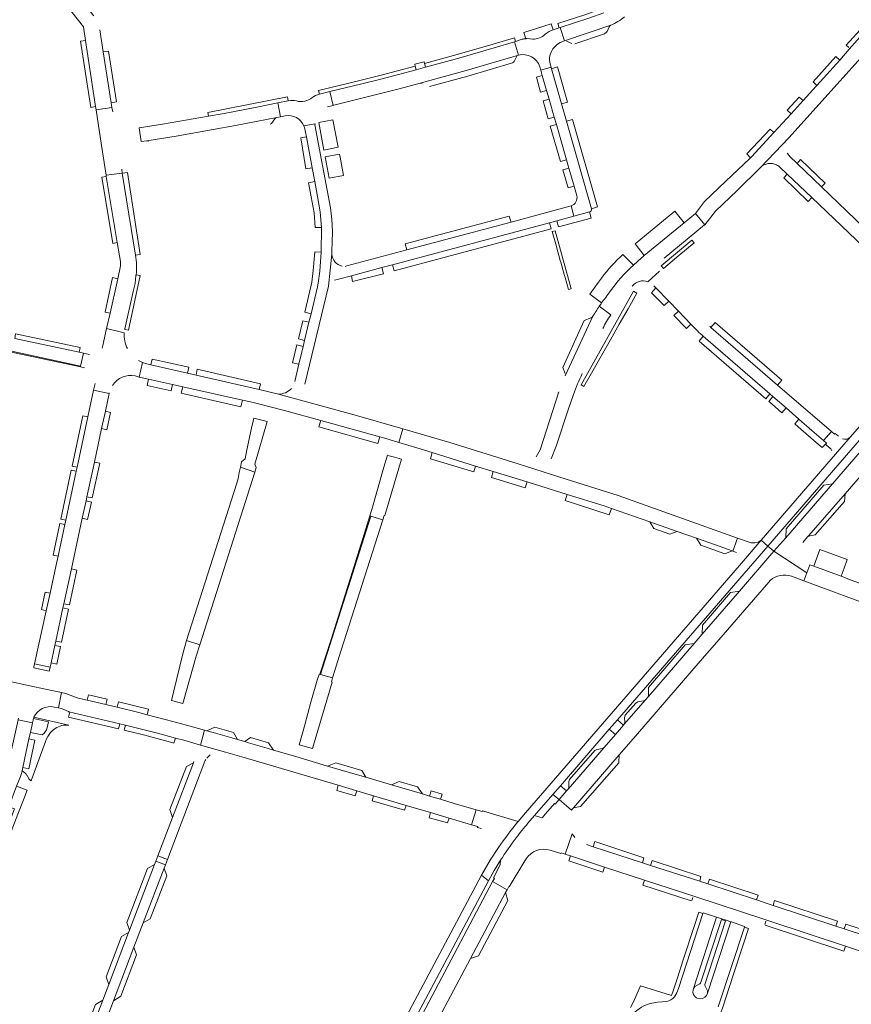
# Model space of a CAD drawing. Header units: metres. Extents: x 166325 to 190320, y 381923 to 404576.
# Tile 326 of 656: x 174459 to 174745, y 388355 to 388693. Entities that reach past the tile are written whole.
import ezdxf

# ---------------------------------------------------------------- set-up
doc = ezdxf.new("R2010")
doc.units = ezdxf.units.M
for name, color, linetype, lineweight in [('B-WE-VH-VERHARDING_ASFALT-GV', 8, 'Continuous', 18), ('B-WE-VH-VERHARDING_BETONSTRAATSTEEN-GV', 8, 'Continuous', 18), ('B-WE-VH-VERHARDING_STRAATBAKSTEEN-GV', 8, 'Continuous', 18)]:
    doc.layers.add(name, color=color, linetype=linetype, lineweight=lineweight)

msp = doc.modelspace()

# ---------------------------------------------------------------- linework, layer by layer
at = {"layer": 'B-WE-VH-VERHARDING_ASFALT-GV', "flags": 128}
for points in [[(174818.318, 388634.47), (174815.509, 388631.223), (174808.086, 388622.766), (174784.267, 388595.476), (174781.375, 388592.158), (174778.169, 388588.341), (174744.834, 388549.997), (174738.202, 388542.304), (174714.118, 388514.468), (174716.418, 388512.471), (174740.517, 388540.299), (174779.866, 388585.736)], [(174426.149, 388586.362), (174426.911, 388586.199), (174449.535, 388581.366), (174450.03, 388581.26), (174451.479, 388580.443), (174476.839, 388574.989), (174480.016, 388574.291), (174481.03, 388578.728), (174479.474, 388579.062), (174457.361, 388583.805)], [(174716.418, 388512.471), (174714.118, 388514.468), (174706.631, 388505.84), (174633.002, 388420.726), (174630.504, 388417.838)], [(174633.881, 388417.164), (174636.195, 388419.837), (174642.484, 388427.099), (174645.052, 388430.063), (174661.855, 388449.466), (174664.635, 388452.677), (174716.418, 388512.471)], [(174812.323, 388473.344), (174792.721, 388481.566), (174789.888, 388482.755), (174783.038, 388485.629), (174778.793, 388487.409), (174769.448, 388491.329), (174766.056, 388492.752), (174763.307, 388493.905), (174758.37, 388495.878), (174754.347, 388497.367), (174752.605, 388498.011), (174745.386, 388500.683), (174741.6, 388502.084), (174732.179, 388505.571), (174730.839, 388506.063), (174729.818, 388503.306), (174728.794, 388500.539), (174754.781, 388490.913), (174757.018, 388490.084), (174759.661, 388488.978), (174825.343, 388461.502)], [(174623.802, 388408.869), (174620.921, 388404.493), (174617.87, 388399.293), (174620.306, 388397.433), (174622.282, 388400.992), (174624.434, 388404.448)]]:
    msp.add_lwpolyline(points, dxfattribs=at)
at = {"layer": 'B-WE-VH-VERHARDING_ASFALT-GV'}
for points in [[(174630.504, 388417.838, 0.0204888), (174623.802, 388408.869)], [(174624.434, 388404.448, -0.0152552), (174629.874, 388412.223)]]:
    msp.add_lwpolyline(points, format="xyb", dxfattribs=at)
at = {"layer": 'B-WE-VH-VERHARDING_ASFALT-GV', "flags": 128}
msp.add_lwpolyline([(174620.306, 388397.433), (174617.87, 388399.293), (174589.269, 388345.432), (174587.513, 388342.318), (174585.613, 388339.29), (174583.487, 388336.08), (174581.895, 388333.467), (174580.462, 388330.763), (174563.516, 388294.615), (174560.031, 388287.427), (174553.811, 388275.183), (174556.511, 388273.869), (174563.906, 388288.38), (174582.995, 388328.974), (174584.938, 388332.645), (174587.176, 388336.143), (174589.78, 388340.22), (174592.158, 388344.433)], close=True, dxfattribs=at)
at = {"layer": 'B-WE-VH-VERHARDING_BETONSTRAATSTEEN-GV', "flags": 128}
for points in [[(174696.575, 388741.403), (174695.239, 388742.425), (174664.855, 388701.398), (174663.251, 388699.328), (174661.041, 388697.82), (174653.84, 388695.212), (174644.178, 388692.05), (174644.658, 388690.587), (174644.977, 388690.691), (174654.812, 388693.904), (174659.947, 388695.732)], [(174659.947, 388695.732), (174654.812, 388693.904), (174644.977, 388690.691), (174646.413, 388686.104), (174662.37, 388691.487)], [(174642.617, 388689.942), (174641.903, 388691.925), (174632.465, 388688.958), (174633.114, 388686.873)], [(174662.37, 388691.487), (174646.413, 388686.104)], [(174661.078, 388689.355), (174661.782, 388690.96), (174662.009, 388691.246), (174662.37, 388691.487)], [(174751.759, 388691.548), (174750.532, 388692.581), (174743.288, 388684.66), (174744.247, 388683.793)], [(174744.324, 388683.237), (174751.759, 388691.548)], [(174645.003, 388685.505), (174646.413, 388686.104), (174644.977, 388690.691), (174644.658, 388690.587), (174642.617, 388689.942)], [(174649.993, 388685.155), (174660.257, 388688.565)], [(174631.912, 388686.655), (174629.639, 388685.94), (174629.221, 388685.815), (174630.607, 388681.176)], [(174633.461, 388686.888), (174634.65, 388686.781), (174635.572, 388686.698)], [(174647.181, 388686.038), (174649.027, 388685.197)], [(174630.607, 388681.176), (174612.656, 388675.916), (174596.842, 388671.584)], [(174600.047, 388670.407), (174613.177, 388674.006), (174628.625, 388678.602)], [(174629.094, 388678.991), (174630.113, 388680.846)], [(174637.962, 388677.244), (174638.334, 388676.028), (174641.827, 388677.075), (174641.472, 388678.229)], [(174566.835, 388663.96), (174565.749, 388668.673), (174562.156, 388667.807)], [(174589.639, 388669.674), (174567.077, 388664.014)], [(174551.47, 388665.497), (174547.847, 388664.773), (174548.74, 388660.03), (174550.432, 388660.375)], [(174491.052, 388661.732), (174490.81, 388663.273), (174485.338, 388662.379), (174487.195, 388650.199), (174488.764, 388639.908), (174494.369, 388640.659), (174494.15, 388642.04)], [(174564.886, 388663.467), (174566.835, 388663.96)], [(174547.468, 388659.782), (174533.261, 388657.03), (174525.61, 388655.603), (174512.853, 388653.343), (174502.771, 388651.811)], [(174545.736, 388657.763), (174546.833, 388659.372)], [(174556.859, 388656.873), (174560.649, 388657.603)], [(174500.83, 388651.48), (174500.135, 388656.223)], [(174670.142, 388609.006), (174666.553, 388612.713)], [(174659.153, 388604.564), (174658.096, 388603.13), (174655.125, 388599.1), (174659.233, 388596.036)], [(174655.649, 388590.938), (174653.253, 388589.998), (174653.241, 388589.972), (174645.852, 388573.81), (174646.693, 388571.79)], [(174646.738, 388570.997), (174656.201, 388591.456)], [(174495.036, 388585.795), (174488.984, 388587.199), (174487.69, 388581.36), (174487.578, 388580.925), (174487.416, 388580.506)], [(174483.138, 388578.276), (174481.03, 388578.728), (174480.016, 388574.291), (174479.956, 388574.029), (174481.315, 388573.739)], [(174501.288, 388575.534), (174499.986, 388576.269)], [(174761.308, 388551.643), (174764.568, 388555.407), (174773.652, 388565.895), (174775.674, 388568.23), (174781.311, 388574.738), (174777.119, 388578.338), (174754.019, 388551.667), (174738.604, 388533.868), (174722.554, 388515.336), (174718.505, 388510.661), (174729.818, 388503.306), (174730.839, 388506.063)], [(174498.776, 388571.001), (174499.872, 388570.595), (174500.169, 388570.529), (174501.288, 388575.534)], [(174484.98, 388568.288), (174484.495, 388566.025), (174489.859, 388564.946), (174489.891, 388565.096)], [(174638.033, 388545.576), (174644.561, 388565.47)], [(174728.47, 388513.735), (174730.082, 388515.581), (174730.477, 388516.047), (174742.943, 388530.439), (174748.926, 388537.347), (174761.308, 388551.643)], [(174740.649, 388550.201), (174739.506, 388551.16), (174739.312, 388550.921), (174738.246, 388551.838), (174735.567, 388548.718), (174736.532, 388547.869), (174736.195, 388547.487), (174737.763, 388546.148), (174737.846, 388546.079)], [(174738.202, 388542.304), (174744.834, 388549.997)], [(174710.294, 388513.674), (174705.921, 388515.233), (174704.328, 388510.684), (174705.624, 388510.207)], [(174706.631, 388505.84), (174714.118, 388514.468)], [(174724.568, 388502.104), (174728.794, 388500.539), (174729.818, 388503.306), (174718.505, 388510.661), (174706.624, 388496.943), (174693.805, 388482.142), (174691.051, 388478.963), (174675.325, 388460.805), (174674.274, 388459.591), (174667.035, 388451.233), (174666.744, 388450.897), (174663.97, 388447.693), (174660.131, 388443.262), (174647.681, 388428.886), (174647.174, 388428.301), (174644.592, 388425.319), (174648.879, 388421.663)], [(174694.631, 388474.609), (174697.998, 388478.497), (174715.89, 388499.158), (174716.13, 388499.411), (174717.215, 388500.676)], [(174649.338, 388422.309), (174649.504, 388422.5), (174665.288, 388440.726), (174666.172, 388441.748), (174671.534, 388447.939), (174694.631, 388474.609)], [(174473.493, 388462.107), (174467.949, 388463.287), (174462.579, 388464.43), (174455.797, 388465.873), (174454.866, 388466.071), (174453.652, 388460.704), (174454.061, 388460.628)], [(174470.933, 388457.128), (174472.377, 388456.82), (174473.493, 388462.107)], [(174445.8, 388398.131), (174455.29, 388422.876), (174457.997, 388429.914), (174459.305, 388433.277), (174459.645, 388434.232), (174459.926, 388435.211), (174460.199, 388436.332), (174462.267, 388446.168), (174462.746, 388448.421), (174463.457, 388451.706), (174458.521, 388452.753), (174455.339, 388438.351)], [(174458.635, 388453.266), (174458.521, 388452.753), (174463.457, 388451.706), (174463.661, 388452.65), (174463.733, 388452.907), (174463.817, 388453.16), (174463.901, 388453.382), (174463.993, 388453.601)], [(174475.948, 388450.881), (174463.993, 388453.601), (174463.901, 388453.382), (174463.817, 388453.16), (174469.025, 388452.027), (174468.551, 388449.993)], [(174474.75, 388450.916), (174475.948, 388450.881)], [(174466.823, 388447.553), (174462.746, 388448.421), (174462.267, 388446.168), (174464.314, 388445.744), (174462.223, 388435.874), (174460.199, 388436.332), (174459.926, 388435.211)], [(174462.946, 388431.75), (174463.095, 388432.135), (174467.976, 388445.241), (174468.346, 388446.235)], [(174529.854, 388441.638), (174521.245, 388444.052), (174515.473, 388445.69)], [(174518.972, 388438.431), (174518.83, 388437.983), (174511.613, 388419.128), (174506.587, 388406.03), (174509.897, 388404.776), (174522.42, 388437.582)], [(174522.42, 388437.582), (174522.69, 388438.29)], [(174461.581, 388433.599), (174461.593, 388433.578), (174462.095, 388432.75)], [(174448.896, 388395.567), (174450.813, 388400.519), (174452.569, 388405.052), (174452.893, 388405.892), (174454.648, 388410.425), (174456.403, 388414.958), (174456.729, 388415.798), (174458.483, 388420.331), (174460.401, 388425.284), (174461.592, 388428.559), (174457.997, 388429.914), (174455.29, 388422.876), (174457.245, 388422.121), (174447.763, 388397.385), (174445.8, 388398.131), (174444.129, 388393.773), (174447.002, 388392.697), (174446.377, 388391.121)], [(174648.879, 388421.663), (174644.592, 388425.319), (174643.249, 388423.769), (174643.025, 388423.959), (174639.976, 388420.391), (174639.267, 388419.561)], [(174630.504, 388417.838), (174618.304, 388421.46), (174618.149, 388421.187), (174616.024, 388421.813), (174614.491, 388416.672), (174616.605, 388416.047), (174616.53, 388415.773), (174617.872, 388415.373)], [(174641.475, 388407.925), (174645.192, 388406.731), (174645.291, 388407), (174646.649, 388406.555), (174649.138, 388413.589)], [(174649.138, 388413.589), (174646.649, 388406.555), (174648.569, 388405.927), (174660.19, 388402.122), (174673.996, 388397.601), (174691.266, 388391.992), (174715.323, 388384.11), (174717.126, 388383.543), (174743.111, 388374.973), (174753.223, 388371.638), (174768.142, 388366.774), (174779.755, 388362.987), (174782.779, 388362.001), (174795.619, 388357.492), (174797.543, 388362.859), (174796.98, 388363.044), (174785.443, 388366.838), (174783.425, 388367.501), (174767.185, 388372.842), (174764.286, 388373.795), (174742.648, 388380.91), (174739.803, 388381.846), (174718.204, 388388.948)], [(174718.204, 388388.948), (174712.52, 388390.817), (174695.758, 388396.329), (174693.26, 388397.15), (174692.97, 388397.244), (174676.077, 388402.709), (174673.26, 388403.62), (174656.347, 388409.092), (174654.08, 388409.825)], [(174624.434, 388404.448), (174624.297, 388403.024), (174623.785, 388401.688), (174622.069, 388398.428), (174622.333, 388398.247), (174621.737, 388397.121), (174626.682, 388394.345), (174627.262, 388395.436), (174627.484, 388395.276), (174632.846, 388404.316), (174633.217, 388404.942)], [(174603.329, 388350.386), (174614.106, 388370.673), (174626.175, 388393.39), (174626.682, 388394.345), (174621.737, 388397.121), (174597.599, 388351.515)], [(174684.251, 388357.558), (174685.049, 388358.931), (174685.629, 388360.386), (174694.036, 388386.156), (174692.622, 388386.63), (174690.811, 388381.005), (174687.636, 388371.256), (174687.318, 388370.288), (174685.268, 388364.034), (174683.783, 388359.54), (174683.256, 388357.976), (174672.653, 388361.305), (174670.479, 388356.623), (174669.803, 388355.162), (174669.202, 388353.86)], [(174690.848, 388360.36), (174698.735, 388384.915), (174694.104, 388386.364), (174694.036, 388386.156), (174685.629, 388360.386), (174685.049, 388358.931), (174684.251, 388357.558)], [(174700.538, 388384.35), (174698.735, 388384.915), (174690.848, 388360.36)], [(174691.264, 388361.013), (174693.039, 388361.938), (174693.279, 388362.208), (174700.407, 388384.066), (174701.832, 388383.604), (174694.732, 388361.764), (174694.743, 388361.374), (174695.654, 388359.599)], [(174700.407, 388384.066), (174693.279, 388362.208), (174693.039, 388361.938), (174691.264, 388361.013)], [(174695.654, 388359.599), (174694.743, 388361.374), (174694.732, 388361.764), (174701.832, 388383.604), (174700.407, 388384.066)], [(174695.611, 388358.828), (174703.669, 388383.333), (174702.031, 388383.865), (174700.538, 388384.35)], [(174699.345, 388354.063), (174708.346, 388381.47), (174708.418, 388381.689), (174703.923, 388383.251), (174703.669, 388383.333), (174695.611, 388358.828)], [(174700.378, 388352.411), (174700.916, 388353.968), (174701.948, 388357.122), (174703.337, 388361.395), (174703.641, 388362.329), (174704.174, 388363.968), (174707.883, 388375.421), (174709.752, 388380.993), (174708.346, 388381.47), (174699.345, 388354.063)], [(174681.598, 388355.957), (174680.034, 388355.8), (174678.462, 388355.673), (174676.536, 388355.335)]]:
    msp.add_lwpolyline(points, dxfattribs=at)
at = {"layer": 'B-WE-VH-VERHARDING_BETONSTRAATSTEEN-GV'}
for points in [[(174662.37, 388691.487, 0.0773125), (174667.112, 388694.417)], [(174635.572, 388686.698, 0.1979177), (174639.815, 388688.407)], [(174642.617, 388689.942, 0.1126157), (174639.815, 388688.407)], [(174660.257, 388688.565, 0.1240332), (174661.078, 388689.355)], [(174633.114, 388686.873, 0.053302), (174631.912, 388686.655)], [(174633.114, 388686.873, -0.0150042), (174633.461, 388686.888)], [(174641.472, 388678.229, -0.3529909), (174645.003, 388685.505)], [(174630.607, 388681.176, -0.4027167), (174637.962, 388677.244)], [(174628.625, 388678.602, 0.168326), (174629.094, 388678.991)], [(174596.842, 388671.584, -0.12958), (174597.522, 388671.547)], [(174562.156, 388667.807, 0.1074499), (174559.601, 388666.588)], [(174554.33, 388665.465, 0.1266717), (174551.47, 388665.497)], [(174557.122, 388665.429, -0.1173237), (174554.33, 388665.465)], [(174559.601, 388666.588, -0.1426161), (174557.122, 388665.429)], [(174545.236, 388657.468, 0.1362563), (174545.736, 388657.763)], [(174546.833, 388659.372, -0.1545359), (174547.468, 388659.782)], [(174550.432, 388660.375, -0.3447257), (174556.859, 388656.873)], [(174502.771, 388651.811, -0.1667468), (174503.436, 388651.625)], [(174666.553, 388612.713, 0.0439393), (174659.153, 388604.564)], [(174662.073, 388599.843, -0.0581524), (174670.142, 388609.006)], [(174659.233, 388596.036, -0.013096), (174662.073, 388599.843)], [(174656.201, 388591.456, -0.1478166), (174655.649, 388590.938)], [(174496.149, 388580.324, -0.1402282), (174495.036, 388585.795)], [(174490.971, 388567.676, -0.3027133), (174498.776, 388571.001)], [(174644.561, 388565.47, -0.1669985), (174644.161, 388564.983)], [(174744.834, 388549.997, -0.2992856), (174742.045, 388549.37)], [(174737.846, 388546.079, -0.0924089), (174738.459, 388545.162)], [(174711.054, 388513.522, -0.0475709), (174710.294, 388513.674)], [(174714.118, 388514.468, -0.2037106), (174711.054, 388513.522)], [(174717.215, 388500.676, -0.2679938), (174724.568, 388502.104)], [(174463.993, 388453.601, -0.3554154), (174470.933, 388457.128)], [(174470.32, 388449.03, -0.1778169), (174474.75, 388450.916)], [(174468.551, 388449.993, -0.1551026), (174466.823, 388447.553)], [(174468.346, 388446.235, -0.0994539), (174470.32, 388449.03)], [(174522.69, 388438.29, -0.0372057), (174523.133, 388439.097)], [(174523.473, 388439.568, -0.0640528), (174524.591, 388440.651)], [(174459.926, 388435.211, -0.125466), (174461.581, 388433.599)], [(174462.095, 388432.75, 0.1039106), (174462.946, 388431.75)], [(174648.879, 388421.663, -0.0283155), (174649.338, 388422.309)], [(174633.881, 388417.164, 0.0223643), (174629.874, 388412.223)], [(174639.267, 388419.561, -0.0231714), (174638.707, 388419.042)], [(174650.028, 388412.3, -0.040739), (174649.138, 388413.589)], [(174633.217, 388404.942, -0.3309894), (174641.475, 388407.925)], [(174693.078, 388356.839, -0.5311824), (174690.848, 388360.36)], [(174691.264, 388361.013, 0.0759778), (174690.848, 388360.36)], [(174695.611, 388358.828, 0.0790891), (174695.654, 388359.599)], [(174681.598, 388355.957, 0.2002566), (174684.251, 388357.558)], [(174695.611, 388358.828, -0.3622015), (174693.078, 388356.839)], [(174676.536, 388355.335, 0.1724509), (174669.956, 388351.466)]]:
    msp.add_lwpolyline(points, format="xyb", dxfattribs=at)
at = {"layer": 'B-WE-VH-VERHARDING_BETONSTRAATSTEEN-GV', "flags": 128}
for points in [[(174481.702, 388686.231), (174479.988, 388686.008), (174483.546, 388663.26), (174485.159, 388663.555)], [(174630.607, 388681.176), (174629.221, 388685.815), (174622.272, 388683.738), (174610.146, 388680.201), (174604.558, 388678.663), (174598.673, 388677.08), (174595.444, 388676.182), (174583.295, 388672.975), (174576.312, 388671.219), (174565.749, 388668.673), (174566.835, 388663.96), (174566.839, 388663.944), (174567.077, 388664.014), (174589.639, 388669.674), (174596.842, 388671.584), (174612.656, 388675.916)], [(174629.221, 388685.815), (174629.639, 388685.94), (174629.253, 388687.223), (174621.888, 388684.999), (174609.533, 388681.449), (174598.342, 388678.383), (174598.673, 388677.08), (174604.558, 388678.663), (174610.146, 388680.201), (174622.272, 388683.738)], [(174487.816, 388682.303), (174490.566, 388664.827), (174492.365, 388665.113), (174489.662, 388682.578)], [(174598.342, 388678.383), (174598.203, 388678.932), (174594.932, 388678.066), (174595.099, 388677.458), (174595.444, 388676.182), (174598.673, 388677.08)], [(174741.188, 388679.503), (174739.738, 388680.696), (174731.963, 388672.01), (174733.285, 388670.805)], [(174595.444, 388676.182), (174595.099, 388677.458), (174582.919, 388674.234), (174576.02, 388672.492), (174561.813, 388669.077), (174562.156, 388667.807), (174565.749, 388668.673), (174576.312, 388671.219), (174583.295, 388672.975)], [(174547.468, 388659.782), (174548.74, 388660.03), (174547.847, 388664.773), (174540.649, 388663.333), (174529.37, 388661.143), (174524.054, 388660.185), (174508.243, 388657.448), (174500.135, 388656.223), (174500.83, 388651.48), (174502.771, 388651.811), (174512.853, 388653.343), (174525.61, 388655.603), (174533.261, 388657.03)], [(174547.847, 388664.773), (174551.47, 388665.497), (174551.213, 388666.833), (174523.788, 388661.487), (174524.054, 388660.185), (174529.37, 388661.143), (174540.649, 388663.333)], [(174728.547, 388665.636), (174727.204, 388666.816), (174723.068, 388662.25), (174724.384, 388661.096)], [(174718.469, 388654.646), (174717.204, 388655.813), (174709.189, 388647.312), (174710.459, 388645.962), (174710.785, 388646.266)], [(174726.439, 388644.02), (174734.826, 388635.957), (174736.124, 388637.241), (174727.656, 388645.31)], [(174496.117, 388640.884), (174494.369, 388640.659), (174498.847, 388612.445), (174500.517, 388612.712)], [(174488.831, 388639.509), (174487.305, 388639.267), (174491.083, 388616.521), (174492.648, 388616.76)], [(174723.092, 388640.293), (174721.844, 388638.986), (174730.298, 388630.949), (174731.523, 388632.255)], [(174687.652, 388623.617), (174684.364, 388627.591), (174670.735, 388616.401), (174673.899, 388612.35)], [(174492.791, 388604.371), (174490.963, 388604.747), (174488.455, 388592.897), (174490.168, 388592.539)], [(174499.11, 388605.725), (174499.089, 388605.584), (174499.067, 388605.444), (174498.76, 388602.732), (174498.068, 388599.982), (174495.241, 388587.182), (174495.212, 388587.045), (174495.185, 388586.908), (174496.44, 388586.631), (174500.467, 388605.439)], [(174677.826, 388601.251), (174676.351, 388599.527), (174680.734, 388595.12), (174682.295, 388596.664)], [(174685.63, 388593.224), (174684.072, 388591.709), (174688.387, 388587.249), (174689.963, 388588.759)], [(174696.82, 388587.637), (174719.737, 388567.76), (174721.169, 388569.44), (174698.249, 388589.294)], [(174457.361, 388583.805), (174479.474, 388579.062), (174479.834, 388580.732), (174457.687, 388585.454)], [(174694.208, 388584.585), (174692.796, 388582.949), (174715.698, 388563.124), (174717.119, 388564.763)], [(174451.479, 388580.443), (174452.46, 388579.89), (174479.956, 388574.029), (174480.016, 388574.291), (174476.839, 388574.989)], [(174504.191, 388574.797), (174516.739, 388571.945), (174517.223, 388573.934), (174504.643, 388576.723)], [(174519.725, 388571.266), (174541.442, 388566.329), (174541.904, 388568.19), (174520.149, 388573.238)], [(174511.624, 388567.989), (174503.409, 388569.811), (174502.946, 388567.642), (174511.121, 388565.815)], [(174515.165, 388567.203), (174514.667, 388564.975), (174535.128, 388560.271), (174535.736, 388562.641)], [(174718.138, 388563.849), (174716.728, 388562.187), (174717.062, 388561.893), (174718.867, 388560.306), (174721.216, 388558.283), (174722.653, 388559.976)], [(174482.54, 388556.907), (174480.783, 388557.238), (174477.114, 388539.984), (174478.832, 388539.608)], [(174488.541, 388558.835), (174487.252, 388552.862), (174489.06, 388552.468), (174490.319, 388558.432)], [(174727.107, 388556.118), (174725.669, 388554.444), (174726.846, 388553.423), (174733.048, 388548.043), (174735.139, 388546.289), (174736.195, 388547.487), (174736.532, 388547.869), (174735.567, 388548.718), (174731.569, 388552.237)], [(174562.612, 388555.581), (174561.941, 388553.451), (174582.198, 388547.703), (174582.908, 388549.989)], [(174484.768, 388541.344), (174482.195, 388529.415), (174484.041, 388529.06), (174486.583, 388540.913)], [(174539.914, 388537.889), (174534.999, 388539.562), (174534.609, 388537.771), (174534.169, 388535.728), (174533.814, 388534.084), (174516.413, 388480.051), (174521.01, 388478.517)], [(174478.521, 388538.162), (174476.782, 388538.52), (174473.194, 388521.759), (174474.926, 388521.392)], [(174481.887, 388527.986), (174480.596, 388522.004), (174482.45, 388521.571), (174483.729, 388527.535)], [(174474.61, 388519.916), (174472.891, 388520.251), (174470.554, 388509.379), (174472.273, 388509.014)], [(174734.316, 388511.295), (174733.861, 388510.077), (174732.179, 388505.571), (174741.6, 388502.084), (174742.619, 388504.867), (174743.692, 388507.798)], [(174476.838, 388504.582), (174474.266, 388492.658), (174476.18, 388492.26), (174478.725, 388504.133)], [(174469.521, 388496.265), (174467.813, 388496.635), (174466.534, 388490.646), (174468.2, 388490.241)], [(174473.958, 388491.229), (174471.494, 388479.808), (174473.439, 388479.379), (174475.852, 388490.795)], [(174471.175, 388478.325), (174469.882, 388472.33), (174471.832, 388471.913), (174473.11, 388477.911)], [(174469.568, 388470.875), (174464.202, 388472.016), (174463.97, 388470.96), (174463.892, 388470.592), (174469.261, 388469.447), (174469.34, 388469.82)], [(174502.96, 388454.495), (174500, 388455.28), (174492.585, 388457.067), (174489.21, 388457.88), (174488.699, 388457.997), (174482.261, 388459.474), (174481.755, 388459.59), (174478.826, 388460.278), (174474.899, 388461.808), (174473.493, 388462.107), (174472.377, 388456.82), (174473.407, 388456.6), (174475.842, 388455.563), (174475.938, 388455.522), (174493.504, 388451.391), (174495.496, 388450.92), (174506.425, 388448.163), (174512.636, 388446.465), (174515.473, 388445.69), (174521.245, 388444.052), (174522.682, 388449.178), (174516.44, 388450.92), (174509.597, 388452.735)], [(174564.998, 388436.851), (174554.044, 388440.08), (174546.359, 388442.345), (174544.153, 388442.995), (174537.766, 388444.877), (174536.502, 388445.249), (174534.008, 388445.985), (174532.09, 388446.55), (174525.645, 388448.35), (174523.461, 388448.96), (174522.682, 388449.178), (174521.245, 388444.052), (174529.854, 388441.638), (174535.485, 388440.027), (174568.641, 388430.226), (174575.016, 388428.341), (174580.77, 388426.64), (174591.99, 388423.324), (174600.333, 388420.857), (174606.776, 388418.952), (174614.491, 388416.672), (174616.024, 388421.813), (174608.53, 388424.022), (174603.832, 388425.406), (174600.072, 388426.514), (174597.601, 388427.243), (174586.954, 388430.381), (174578.1, 388432.99), (174573.659, 388434.299)], [(174523.461, 388448.96), (174525.645, 388448.35), (174532.09, 388446.55), (174534.008, 388445.985), (174532.567, 388448.326), (174526.196, 388450.236)], [(174462.267, 388446.168), (174460.199, 388436.332), (174462.223, 388435.874), (174464.314, 388445.744)], [(174536.502, 388445.249), (174537.766, 388444.877), (174544.153, 388442.995), (174546.359, 388442.345), (174544.662, 388444.839), (174538.487, 388446.69)], [(174518.83, 388437.983), (174516.391, 388436.646), (174510.745, 388421.863), (174511.613, 388419.128)], [(174567.851, 388438.001), (174564.998, 388436.851), (174573.659, 388434.299), (174578.1, 388432.99), (174576.751, 388435.302)], [(174586.954, 388430.381), (174597.601, 388427.243), (174595.928, 388429.65), (174589.6, 388431.577)], [(174600.072, 388426.514), (174603.832, 388425.406), (174604.355, 388427.181), (174600.595, 388428.289)], [(174498.369, 388374.613), (174501.566, 388382.976), (174508.738, 388401.74), (174509.181, 388402.899), (174505.864, 388404.148), (174505.412, 388402.967), (174496.808, 388380.459), (174496.496, 388379.613), (174489.702, 388361.716), (174487.694, 388356.403), (174480.458, 388337.46), (174478.057, 388331.358), (174481.319, 388330.068), (174491.319, 388356.193)], [(174509.897, 388404.776), (174506.587, 388406.03), (174505.864, 388404.148), (174509.181, 388402.899)], [(174505.412, 388402.967), (174503.021, 388401.622), (174495.891, 388383.088), (174496.808, 388380.459)], [(174508.738, 388401.74), (174501.566, 388382.976), (174503.981, 388384.346), (174509.656, 388399.109)], [(174496.496, 388379.613), (174494.105, 388378.282), (174488.816, 388364.384), (174489.702, 388361.716)], [(174498.369, 388374.613), (174491.319, 388356.193), (174493.849, 388357.704), (174499.273, 388372.006)], [(174487.694, 388356.403), (174485.177, 388354.897), (174479.57, 388340.105), (174480.458, 388337.46)]]:
    msp.add_lwpolyline(points, close=True, dxfattribs=at)
at = {"layer": 'B-WE-VH-VERHARDING_STRAATBAKSTEEN-GV', "flags": 128}
for points in [[(174484.546, 388694.674), (174484.418, 388694.838), (174470.271, 388713.028), (174466.268, 388709.761), (174480.99, 388690.9), (174481.702, 388686.231), (174485.159, 388663.555), (174485.338, 388662.379), (174490.81, 388663.273), (174490.566, 388664.827), (174487.816, 388682.303), (174486.624, 388689.876)], [(174751.759, 388691.548), (174744.324, 388683.237), (174741.188, 388679.503), (174733.285, 388670.805), (174733.008, 388670.5), (174728.547, 388665.636), (174724.384, 388661.096), (174718.469, 388654.646), (174710.785, 388646.266), (174710.459, 388645.962), (174710.221, 388645.74), (174701.942, 388637.904), (174694.641, 388630.909), (174691.484, 388626.755), (174691.474, 388626.747), (174694.671, 388622.922), (174698.38, 388627.582), (174705.828, 388634.713), (174713.864, 388642.642), (174723.74, 388652.878), (174751.52, 388683.736)], [(174647.149, 388658.472), (174645.441, 388664.434), (174641.987, 388676.553), (174641.827, 388677.075), (174638.334, 388676.028), (174638.831, 388674.256), (174640.311, 388669.102), (174641.182, 388666.069), (174642.952, 388659.879), (174643.672, 388657.394), (174647.146, 388645.248), (174647.957, 388642.318), (174649.728, 388636.198), (174650.688, 388632.907)], [(174560.642, 388657.204), (174560.649, 388657.603), (174556.859, 388656.873)], [(174655.749, 388628.422), (174647.149, 388658.472)], [(174557.051, 388656.365), (174557.67, 388653.17), (174559.667, 388642.528), (174560.574, 388637.762), (174561.518, 388632.64), (174562.43, 388627.362), (174562.892, 388622.015), (174562.708, 388613.54), (174562.257, 388606.965), (174561.691, 388602.869), (174561.449, 388601.621), (174559.292, 388592.315), (174558.572, 388589.422), (174557.061, 388583.165), (174556.568, 388581.101), (174555.125, 388574.956), (174553.703, 388568.988)], [(174557.183, 388568.158), (174565.336, 388601.805), (174566.432, 388612.857), (174566.433, 388614.198), (174566.557, 388616.687), (174566.635, 388620.734), (174566.408, 388624.734), (174565.987, 388628.719), (174560.642, 388657.204)], [(174723.74, 388652.878), (174713.864, 388642.642)], [(174734.826, 388635.957), (174726.439, 388644.02), (174723.95, 388646.414)], [(174494.369, 388640.659), (174488.764, 388639.908), (174488.831, 388639.509), (174492.648, 388616.76), (174493.721, 388610.303)], [(174498.847, 388612.445), (174494.369, 388640.659)], [(174720.62, 388642.65), (174723.092, 388640.293), (174731.523, 388632.255), (174764.699, 388600.623), (174769.344, 388596.431), (174772.751, 388593.397), (174776.046, 388597.044), (174763.803, 388608.096), (174734.826, 388635.957)], [(174641.248, 388623.589), (174643.841, 388624.275), (174649.654, 388625.837), (174648.706, 388629.366), (174628.095, 388623.838), (174592.261, 388614.245), (174571.599, 388608.757), (174570.979, 388608.593)], [(174648.706, 388629.366), (174649.654, 388625.837), (174655.112, 388627.304)], [(174567.33, 388603.851), (174568.738, 388604.217), (174573.23, 388605.385), (174583.647, 388608.169), (174587.29, 388609.141), (174641.248, 388623.589)], [(174694.671, 388622.922), (174691.474, 388626.747), (174687.652, 388623.617), (174673.899, 388612.35)], [(174680.789, 388611.432), (174694.66, 388622.909), (174694.671, 388622.922)], [(174566.432, 388612.857), (174565.336, 388601.805)], [(174493.744, 388608.739), (174492.791, 388604.371), (174490.168, 388592.539), (174488.984, 388587.199), (174495.036, 388585.795)], [(174675.163, 388603.32), (174679.112, 388607)], [(174495.185, 388586.908), (174495.212, 388587.045), (174495.241, 388587.182), (174498.068, 388599.982), (174498.76, 388602.732), (174499.067, 388605.444), (174499.089, 388605.584), (174499.11, 388605.725)], [(174677.148, 388601.924), (174677.826, 388601.251), (174682.295, 388596.664), (174685.63, 388593.224), (174689.963, 388588.759), (174691.699, 388586.959)], [(174658.424, 388594.872), (174662.402, 388591.908)], [(174693.779, 388584.954), (174694.208, 388584.585), (174717.119, 388564.763), (174718.138, 388563.849), (174722.653, 388559.976), (174727.107, 388556.118), (174731.569, 388552.237), (174735.567, 388548.718), (174738.246, 388551.838), (174719.737, 388567.76), (174696.82, 388587.637)], [(174696.82, 388587.637), (174696.407, 388587.998)], [(174779.866, 388585.736), (174740.517, 388540.299), (174716.418, 388512.471), (174718.505, 388510.661), (174722.554, 388515.336), (174722.664, 388518.373), (174735.625, 388533.404), (174738.604, 388533.868), (174754.019, 388551.667)], [(174548.072, 388564.705), (174561.454, 388561.067)], [(174644.561, 388565.47), (174638.033, 388545.576), (174636.719, 388543.091)], [(174641.817, 388542.476), (174643.573, 388546.813), (174647.855, 388559.612), (174649.501, 388564.532)], [(174630.511, 388540.737), (174644.905, 388536.199)], [(174476.171, 388454.996), (174476.17, 388454.992), (174475.895, 388453.626), (174493.097, 388449.646), (174493.221, 388450.143), (174493.504, 388451.391), (174475.938, 388455.522)], [(174495.496, 388450.92), (174495.162, 388449.652), (174495.046, 388449.145), (174501.157, 388447.64), (174502.062, 388447.417)], [(174512.143, 388444.717), (174512.636, 388446.465), (174506.425, 388448.163), (174495.496, 388450.92)], [(174644.592, 388425.319), (174642.484, 388427.099), (174636.195, 388419.837), (174638.707, 388419.042)], [(174639.267, 388419.561), (174639.976, 388420.391), (174643.025, 388423.959), (174643.249, 388423.769), (174644.592, 388425.319)], [(174597.599, 388351.515), (174621.737, 388397.121), (174622.333, 388398.247), (174622.069, 388398.428), (174623.785, 388401.688), (174624.297, 388403.024), (174624.434, 388404.448), (174622.282, 388400.992), (174620.306, 388397.433), (174592.158, 388344.433)], [(174673.996, 388397.601), (174673.418, 388395.882), (174689.982, 388390.492)], [(174691.266, 388391.992), (174673.996, 388397.601)], [(174690.3, 388390.672), (174690.64, 388391.695)], [(174715.653, 388383.538), (174715.322, 388382.423)], [(174717.126, 388383.543), (174715.323, 388384.11)], [(174715.474, 388382.128), (174742.554, 388373.221), (174743.111, 388374.973), (174717.126, 388383.543)]]:
    msp.add_lwpolyline(points, dxfattribs=at)
for points in [[(174638.831, 388674.256), (174636.85, 388673.666), (174638.251, 388668.489), (174640.311, 388669.102)], [(174641.987, 388676.553), (174645.441, 388664.434), (174647.535, 388665.081), (174644.058, 388677.163)], [(174641.182, 388666.069), (174639.093, 388665.454), (174640.897, 388659.273), (174642.952, 388659.879)], [(174566.791, 388659.018), (174561.919, 388658.086), (174563.733, 388648.588), (174568.622, 388649.543)], [(174643.672, 388657.394), (174641.569, 388656.75), (174645.054, 388644.63), (174647.146, 388645.248)], [(174647.149, 388658.472), (174655.749, 388628.422), (174657.811, 388629.053), (174649.248, 388659.119)], [(174557.67, 388653.17), (174555.796, 388652.818), (174557.513, 388642.126), (174559.667, 388642.528)], [(174569.076, 388647.157), (174564.168, 388646.208), (174565.539, 388638.963), (174570.425, 388639.876), (174569.272, 388646.148)], [(174647.957, 388642.318), (174645.928, 388641.751), (174647.72, 388635.585), (174649.728, 388636.198)], [(174560.574, 388637.762), (174558.453, 388637.334), (174559.363, 388632.493), (174560.3, 388626.983), (174560.727, 388622), (174562.892, 388622.015), (174562.43, 388627.362), (174561.518, 388632.64)], [(174655.64, 388625.182), (174655.112, 388627.304), (174649.654, 388625.837), (174643.841, 388624.275), (174644.439, 388622.172)], [(174641.248, 388623.589), (174587.29, 388609.141), (174587.894, 388607.042), (174641.822, 388621.458)], [(174628.095, 388623.838), (174627.48, 388625.917), (174591.641, 388616.315), (174592.261, 388614.245)], [(174643.223, 388620.86), (174642.233, 388620.593), (174643.676, 388615.441), (174643.709, 388615.323), (174645.024, 388610.626), (174645.184, 388610.054), (174646.372, 388605.811), (174646.659, 388604.785), (174647.814, 388600.659), (174648.798, 388600.934)], [(174685.789, 388612.316), (174691.089, 388616.739), (174690.296, 388617.615), (174679.717, 388608.82), (174680.489, 388607.894)], [(174562.708, 388613.54), (174560.568, 388613.648), (174560.057, 388607.238), (174559.534, 388603.202), (174559.323, 388602.152), (174557.144, 388592.84), (174559.292, 388592.315), (174561.449, 388601.621), (174561.691, 388602.869), (174562.257, 388606.965)], [(174583.647, 388608.169), (174573.23, 388605.385), (174573.515, 388603.367), (174584.196, 388606.056)], [(174659.224, 388578.008), (174662.254, 388583.349), (174665.284, 388588.689), (174668.314, 388594.029), (174671.344, 388599.37), (174670.174, 388600.034), (174652.202, 388567.875), (174653.165, 388567.328), (174656.194, 388572.668)], [(174558.572, 388589.422), (174556.441, 388589.919), (174554.913, 388583.655), (174557.061, 388583.165)], [(174556.568, 388581.101), (174554.437, 388581.61), (174552.917, 388575.474), (174555.125, 388574.956)], [(174548.072, 388564.705), (174541.442, 388566.329), (174519.725, 388571.266), (174516.739, 388571.945), (174504.191, 388574.797), (174502.85, 388575.102), (174501.288, 388575.534), (174500.169, 388570.529), (174503.409, 388569.811), (174511.624, 388567.989), (174515.165, 388567.203), (174535.736, 388562.641), (174538.425, 388562.045), (174540.801, 388561.431), (174550.149, 388559.015), (174562.612, 388555.581), (174582.908, 388549.989), (174584.632, 388549.514), (174589.506, 388548.066), (174590.861, 388552.769), (174574.949, 388557.372), (174561.454, 388561.067)], [(174480.596, 388522.004), (174481.887, 388527.986), (174482.195, 388529.415), (174484.768, 388541.344), (174487.252, 388552.862), (174488.541, 388558.835), (174489.859, 388564.946), (174484.495, 388566.025), (174482.54, 388556.907), (174478.832, 388539.608), (174478.521, 388538.162), (174474.926, 388521.392), (174474.61, 388519.916), (174472.273, 388509.014), (174471.516, 388505.484), (174470.345, 388500.022), (174469.521, 388496.265), (174468.2, 388490.241), (174464.202, 388472.016), (174469.568, 388470.875), (174469.882, 388472.33), (174471.175, 388478.325), (174471.494, 388479.808), (174473.958, 388491.229), (174474.266, 388492.658), (174476.838, 388504.582)], [(174544.247, 388555.304), (174539.567, 388556.471), (174539.343, 388555.426), (174538.823, 388552.971), (174537.188, 388545.487), (174536.652, 388542.424), (174535.407, 388541.437), (174534.999, 388539.562), (174539.914, 388537.889), (174540.43, 388539.51), (174539.984, 388540.663)], [(174644.905, 388536.199), (174630.511, 388540.737), (174606.978, 388548.106), (174590.861, 388552.769), (174589.506, 388548.066), (174595.709, 388546.224), (174600.999, 388544.588), (174615.891, 388539.982), (174621.975, 388538.101), (174633.645, 388534.491), (174647.371, 388530.246), (174660.05, 388526.325), (174662.657, 388525.41), (174675.774, 388520.806), (174685.252, 388517.48), (174691.841, 388515.167), (174698.378, 388512.873), (174704.093, 388510.77), (174704.328, 388510.684), (174705.921, 388515.233), (174664.935, 388529.848)], [(174590.428, 388542.285), (174588.039, 388542.976), (174586.148, 388543.523), (174585.586, 388543.686), (174584.317, 388539.569), (174580.14, 388525.023), (174579.501, 388522.839), (174579.864, 388522.758), (174584.01, 388521.498), (174584.49, 388522.955), (174584.622, 388522.918)], [(174600.999, 388544.588), (174600.41, 388542.392), (174615.268, 388537.968), (174615.891, 388539.982)], [(174621.975, 388538.101), (174621.379, 388536.068), (174632.955, 388532.512), (174633.645, 388534.491)], [(174738.604, 388533.868), (174735.625, 388533.404), (174722.664, 388518.373), (174722.554, 388515.336)], [(174647.371, 388530.246), (174646.738, 388528.125), (174661.86, 388523.19), (174662.657, 388525.41), (174660.05, 388526.325)], [(174742.779, 388527.757), (174742.943, 388530.439), (174730.477, 388516.047), (174730.082, 388515.581), (174730.832, 388515.979), (174732.726, 388516.372)], [(174579.864, 388522.758), (174579.501, 388522.839), (174577.708, 388516.861), (174566.155, 388480.29), (174562.302, 388468.467), (174562.528, 388468.33)], [(174584.01, 388521.498), (174579.864, 388522.758), (174562.528, 388468.33), (174566.704, 388467.139), (174569.646, 388476.721)], [(174675.774, 388520.806), (174677.167, 388518.495), (174682.709, 388516.562), (174685.252, 388517.48)], [(174693.805, 388482.142), (174693.908, 388485.307), (174703.58, 388496.47), (174706.624, 388496.943), (174718.505, 388510.661), (174716.418, 388512.471), (174664.635, 388452.677), (174666.744, 388450.897), (174667.035, 388451.233), (174667.259, 388451.924), (174667.099, 388453.585), (174667.354, 388454.297), (174671.001, 388458.504), (174671.68, 388458.891), (174673.659, 388459.235), (174674.274, 388459.591), (174675.325, 388460.805), (174675.325, 388463.86), (174688, 388478.471), (174691.051, 388478.963)], [(174691.841, 388515.167), (174693.3, 388512.793), (174701.645, 388509.807), (174704.093, 388510.77), (174698.378, 388512.873)], [(174706.624, 388496.943), (174703.58, 388496.47), (174693.908, 388485.307), (174693.805, 388482.142)], [(174519.76, 388474.59), (174521.01, 388478.517), (174516.413, 388480.051), (174515.898, 388477.954), (174515.234, 388475.406), (174512.1, 388462.675), (174511.295, 388459.361), (174515.23, 388458.33)], [(174691.051, 388478.963), (174688, 388478.471), (174675.325, 388463.86), (174675.325, 388460.805)], [(174566.704, 388467.139), (174562.528, 388468.33), (174562.302, 388468.467), (174562.04, 388468.368), (174561.434, 388466.369), (174559.266, 388458.772), (174557.147, 388450.957), (174555.328, 388444.453), (174555.25, 388444.173), (174559.824, 388442.897), (174566.552, 388465.717), (174566.29, 388465.82)], [(174482.261, 388459.474), (174488.699, 388457.997), (174489.164, 388459.857), (174482.731, 388461.351)], [(174492.585, 388457.067), (174500, 388455.28), (174502.96, 388454.495), (174503.344, 388456.374), (174493.065, 388458.873)], [(174674.274, 388459.591), (174673.659, 388459.235), (174671.68, 388458.891), (174671.001, 388458.504), (174667.354, 388454.297), (174667.099, 388453.585), (174667.259, 388451.924), (174667.035, 388451.233)], [(174663.97, 388447.693), (174661.855, 388449.466), (174645.052, 388430.063), (174647.174, 388428.301), (174647.681, 388428.886), (174647.923, 388429.507), (174647.968, 388431.532), (174648.235, 388432.24), (174656.844, 388442.205), (174657.545, 388442.576), (174659.545, 388442.929), (174660.131, 388443.262)], [(174660.131, 388443.262), (174659.545, 388442.929), (174657.545, 388442.576), (174656.844, 388442.205), (174648.235, 388432.24), (174647.968, 388431.532), (174647.923, 388429.507), (174647.681, 388428.886)], [(174665.288, 388440.726), (174649.504, 388422.5), (174652.019, 388422.914), (174665.122, 388437.979)], [(174568.641, 388430.226), (174568.132, 388428.488), (174574.502, 388426.617), (174575.016, 388428.341)], [(174580.77, 388426.64), (174580.29, 388424.905), (174591.43, 388421.628), (174591.99, 388423.324)], [(174600.333, 388420.857), (174599.868, 388419.072), (174606.259, 388417.28), (174606.776, 388418.952)], [(174656.947, 388410.887), (174656.347, 388409.092), (174673.26, 388403.62), (174673.728, 388405.327)], [(174648.569, 388405.927), (174647.999, 388404.229), (174659.652, 388400.394), (174660.19, 388402.122)], [(174676.077, 388402.709), (174692.97, 388397.244), (174693.396, 388398.848), (174676.608, 388404.379)], [(174695.758, 388396.329), (174712.52, 388390.817), (174713.09, 388392.438), (174696.298, 388397.958)], [(174626.175, 388393.39), (174614.106, 388370.673), (174616.912, 388371.613), (174626.974, 388390.645)], [(174718.204, 388388.948), (174739.803, 388381.846), (174740.347, 388383.528), (174718.712, 388390.572)], [(174742.648, 388380.91), (174764.286, 388373.795), (174764.77, 388375.47), (174743.218, 388382.532)]]:
    msp.add_lwpolyline(points, close=True, dxfattribs=at)
at = {"layer": 'B-WE-VH-VERHARDING_STRAATBAKSTEEN-GV'}
for points in [[(174556.859, 388656.873, -0.0232735), (174557.051, 388656.365)], [(174723.95, 388646.414, -0.0788845), (174723.073, 388647.576)], [(174713.864, 388642.642, -0.3164996), (174719.43, 388643.486)], [(174719.43, 388643.486, -0.07402), (174720.62, 388642.65)], [(174650.688, 388632.907, -0.3936641), (174648.706, 388629.366)], [(174655.112, 388627.304, 0.4555999), (174655.749, 388628.422)], [(174493.721, 388610.303, -0.0629831), (174493.744, 388608.739)], [(174499.11, 388605.725, 0.0912203), (174498.847, 388612.445)], [(174569.997, 388608.681, -0.3423047), (174566.432, 388612.857)], [(174673.899, 388612.35, 0.0129725), (174670.142, 388609.006)], [(174669.747, 388601.789, -0.3265223), (174675.163, 388603.32)], [(174658.424, 388594.872, 0.0110886), (174656.201, 388591.456)], [(174659.233, 388596.036, 0.0045069), (174658.424, 388594.872)], [(174659.64, 388587.262, -0.041727), (174662.402, 388591.908)], [(174691.699, 388586.959, 0.0436509), (174693.779, 388584.954)], [(174649.501, 388564.532, -0.0235433), (174652.569, 388571.775)], [(174552.504, 388566.678, -0.2247501), (174548.072, 388564.705)], [(174475.938, 388455.522, -0.33301), (174476.171, 388454.996)], [(174502.062, 388447.417, -0.0092972), (174512.143, 388444.717)]]:
    msp.add_lwpolyline(points, format="xyb", dxfattribs=at)

doc.saveas('drawing.dxf')
